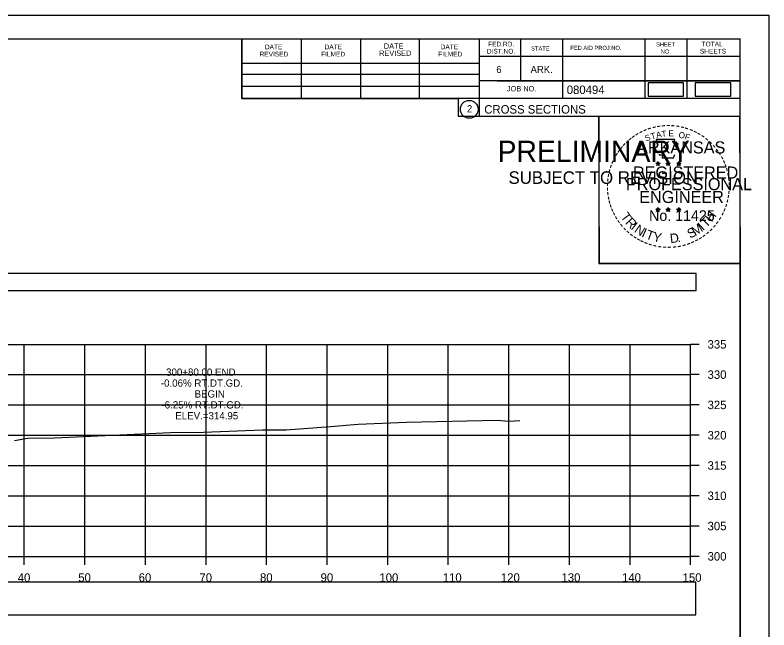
# Model space of a CAD drawing. Extents: x 1376273 to 1384221, y 378927 to 384592.
# Drawn here: x 1381396.8 to 1381521.3, y 380010.3 to 380111.8 of the extents above; entities that cross this region are included whole.
import ezdxf

# ---------------------------------------------------------------- set-up
doc = ezdxf.new("R2010")
doc.units = 0
for name, color, linetype in [('R_Axis', 7, 'Continuous'), ('R_Axis Annot', 7, 'Continuous'), ('R_Border', 7, 'Continuous'), ('R_Border PE', 7, 'Continuous'), ('R_Border Prem', 7, 'Continuous'), ('R_Drive', 7, 'Continuous'), ('R_Exist Surface', 7, 'Continuous'), ('R_Grid', 7, 'Continuous'), ('R_No Plot', 7, 'Continuous'), ('R_Xsect Elev', 7, 'Continuous')]:
    doc.layers.add(name, color=color, linetype=linetype)

msp = doc.modelspace()

# ---------------------------------------------------------------- linework, layer by layer
at = {"layer": 'R_Axis'}
for p, q in [((1381508.35, 380022.48), (1381508.35, 380057.48)), ((1381509.75, 380057.48), (1381508.35, 380057.48)), ((1381509.75, 380052.48), (1381508.35, 380052.48)), ((1381509.75, 380047.48), (1381508.35, 380047.48)), ((1381509.75, 380042.48), (1381508.35, 380042.48)), ((1381509.75, 380037.48), (1381508.35, 380037.48)), ((1381509.75, 380032.48), (1381508.35, 380032.48)), ((1381509.75, 380027.48), (1381508.35, 380027.48)), ((1381208.35, 380022.48), (1381508.35, 380022.48)), ((1381398.35, 380021.08), (1381398.35, 380022.48)), ((1381408.35, 380021.08), (1381408.35, 380022.48)), ((1381418.35, 380021.08), (1381418.35, 380022.48)), ((1381428.35, 380021.08), (1381428.35, 380022.48)), ((1381438.35, 380021.08), (1381438.35, 380022.48)), ((1381448.35, 380021.08), (1381448.35, 380022.48)), ((1381458.35, 380021.08), (1381458.35, 380022.48)), ((1381468.35, 380021.08), (1381468.35, 380022.48)), ((1381478.35, 380021.08), (1381478.35, 380022.48)), ((1381488.35, 380021.08), (1381488.35, 380022.48)), ((1381498.35, 380021.08), (1381498.35, 380022.48)), ((1381508.35, 380021.08), (1381508.35, 380022.48)), ((1381509.75, 380022.48), (1381508.35, 380022.48))]:
    msp.add_line(p, q, dxfattribs=at)
at = {"layer": 'R_Axis Annot'}
for points in [[(1381207.46, 380066.36), (1381509.26, 380066.36), (1381509.26, 380069.17), (1381207.46, 380069.17)], [(1381207.5, 380012.81), (1381509.19, 380012.81), (1381509.19, 380018.22), (1381207.5, 380018.22)]]:
    msp.add_lwpolyline(points, close=True, dxfattribs=at)
at = {"layer": 'R_Border'}
for p, q in [((1381200.35, 380107.94), (1381516.53, 380107.94)), ((1381434.27, 380098.06), (1381434.27, 380107.94)), ((1381444.13, 380098.06), (1381444.13, 380107.74)), ((1381453.89, 380098.06), (1381453.89, 380107.74)), ((1381463.57, 380098.06), (1381463.57, 380107.74)), ((1381473.43, 380107.94), (1381473.43, 380095.14)), ((1381480.27, 380107.94), (1381480.27, 380101)), ((1381487.21, 380107.94), (1381487.21, 380098.06)), ((1381500.79, 380107.94), (1381500.79, 380098.06)), ((1381507.73, 380107.94), (1381507.73, 380098.06)), ((1381516.53, 379902.48), (1381516.53, 380107.94)), ((1381516.53, 380105), (1381473.43, 380105)), ((1381516.53, 380105.02), (1381516.53, 380105.02)), ((1381434.27, 380103.92), (1381473.43, 380103.92)), ((1381434.27, 380102.06), (1381473.43, 380102.06)), ((1381434.27, 380098.06), (1381434.27, 380100.12)), ((1381434.27, 380100.12), (1381473.43, 380100.12)), ((1381516.53, 380101), (1381473.43, 380101)), ((1381476.39, 380101), (1381516.53, 380101)), ((1381516.53, 380098.06), (1381434.27, 380098.06)), ((1381473.43, 380095.14), (1381516.53, 380095.14))]:
    msp.add_line(p, q, dxfattribs=at)
msp.add_circle((1381471.81, 380096.28), 1.47, dxfattribs=at)
at = {"layer": 'R_Border PE'}
for p, q in [((1381502.61, 380087.4), (1381502.96, 380087.28)), ((1381502.61, 380087.4), (1381502.87, 380087.35)), ((1381502.61, 380087.4), (1381502.85, 380087.27)), ((1381502.96, 380087.65), (1381502.92, 380087.4)), ((1381502.96, 380087.28), (1381502.96, 380087.65)), ((1381502.96, 380087.65), (1381503.01, 380087.4)), ((1381503.31, 380087.4), (1381502.96, 380087.28)), ((1381503.31, 380087.4), (1381503.02, 380087.35)), ((1381503.31, 380087.4), (1381503.1, 380087.29)), ((1381504.28, 380087.4), (1381504.63, 380087.28)), ((1381504.28, 380087.4), (1381504.54, 380087.35)), ((1381504.28, 380087.4), (1381504.52, 380087.27)), ((1381504.63, 380087.65), (1381504.59, 380087.4)), ((1381504.63, 380087.28), (1381504.63, 380087.65)), ((1381504.63, 380087.65), (1381504.68, 380087.4)), ((1381504.98, 380087.4), (1381504.63, 380087.28)), ((1381504.98, 380087.4), (1381504.69, 380087.35)), ((1381504.98, 380087.4), (1381504.77, 380087.29)), ((1381506.05, 380087.38), (1381506.4, 380087.27)), ((1381506.05, 380087.38), (1381506.3, 380087.34)), ((1381506.05, 380087.38), (1381506.28, 380087.26)), ((1381506.4, 380087.64), (1381506.35, 380087.39)), ((1381506.4, 380087.27), (1381506.4, 380087.64)), ((1381506.4, 380087.64), (1381506.44, 380087.39)), ((1381506.74, 380087.38), (1381506.4, 380087.27)), ((1381506.74, 380087.38), (1381506.46, 380087.33)), ((1381506.74, 380087.38), (1381506.54, 380087.28)), ((1381502.75, 380086.99), (1381502.96, 380087.28)), ((1381502.75, 380086.99), (1381502.87, 380087.23)), ((1381502.75, 380086.99), (1381502.96, 380087.2)), ((1381503.17, 380086.99), (1381502.96, 380087.28)), ((1381503.17, 380086.99), (1381502.96, 380087.2)), ((1381503.17, 380086.99), (1381503.04, 380087.28)), ((1381504.42, 380086.99), (1381504.63, 380087.28)), ((1381504.42, 380086.99), (1381504.54, 380087.23)), ((1381504.42, 380086.99), (1381504.63, 380087.2)), ((1381504.84, 380086.99), (1381504.63, 380087.28)), ((1381504.84, 380086.99), (1381504.63, 380087.2)), ((1381504.84, 380086.99), (1381504.71, 380087.28)), ((1381506.18, 380086.98), (1381506.4, 380087.27)), ((1381506.18, 380086.98), (1381506.31, 380087.22)), ((1381506.18, 380086.98), (1381506.39, 380087.19)), ((1381506.61, 380086.98), (1381506.39, 380087.19)), ((1381506.61, 380086.98), (1381506.4, 380087.27)), ((1381506.61, 380086.98), (1381506.47, 380087.27)), ((1381502.96, 380080.08), (1381502.92, 380079.82)), ((1381502.96, 380079.71), (1381502.96, 380080.08)), ((1381502.96, 380080.08), (1381503.01, 380079.83)), ((1381504.63, 380080.08), (1381504.59, 380079.82)), ((1381504.63, 380079.71), (1381504.63, 380080.08)), ((1381504.63, 380080.08), (1381504.68, 380079.83)), ((1381506.39, 380080.07), (1381506.35, 380079.81)), ((1381506.39, 380079.7), (1381506.39, 380080.07)), ((1381506.39, 380080.07), (1381506.44, 380079.82)), ((1381502.61, 380079.82), (1381502.96, 380079.71)), ((1381502.61, 380079.82), (1381502.86, 380079.78)), ((1381502.61, 380079.82), (1381502.85, 380079.7)), ((1381502.74, 380079.41), (1381502.96, 380079.71)), ((1381502.74, 380079.41), (1381502.87, 380079.66)), ((1381502.74, 380079.41), (1381502.96, 380079.63)), ((1381503.3, 380079.82), (1381502.96, 380079.71)), ((1381503.17, 380079.41), (1381502.96, 380079.71)), ((1381503.17, 380079.41), (1381502.96, 380079.63)), ((1381503.3, 380079.82), (1381503.02, 380079.77)), ((1381503.17, 380079.41), (1381503.03, 380079.71)), ((1381503.3, 380079.82), (1381503.1, 380079.72)), ((1381504.28, 380079.82), (1381504.63, 380079.71)), ((1381504.28, 380079.82), (1381504.53, 380079.78)), ((1381504.28, 380079.82), (1381504.51, 380079.7)), ((1381504.41, 380079.41), (1381504.63, 380079.71)), ((1381504.41, 380079.41), (1381504.54, 380079.66)), ((1381504.41, 380079.41), (1381504.62, 380079.63)), ((1381504.84, 380079.41), (1381504.62, 380079.63)), ((1381504.97, 380079.82), (1381504.63, 380079.71)), ((1381504.84, 380079.41), (1381504.63, 380079.71)), ((1381504.97, 380079.82), (1381504.69, 380079.77)), ((1381504.84, 380079.41), (1381504.7, 380079.71)), ((1381504.97, 380079.82), (1381504.77, 380079.72)), ((1381506.04, 380079.81), (1381506.39, 380079.7)), ((1381506.04, 380079.81), (1381506.3, 380079.77)), ((1381506.04, 380079.81), (1381506.28, 380079.69)), ((1381506.18, 380079.4), (1381506.39, 380079.7)), ((1381506.18, 380079.4), (1381506.3, 380079.65)), ((1381506.18, 380079.4), (1381506.39, 380079.62)), ((1381506.74, 380079.81), (1381506.39, 380079.7)), ((1381506.61, 380079.4), (1381506.39, 380079.7)), ((1381506.61, 380079.4), (1381506.39, 380079.62)), ((1381506.74, 380079.81), (1381506.45, 380079.76)), ((1381506.61, 380079.4), (1381506.47, 380079.7)), ((1381506.74, 380079.81), (1381506.54, 380079.71))]:
    msp.add_line(p, q, dxfattribs=at)
for points in [[(1381502.65, 380091.27), (1381502.92, 380090.45)], [(1381506.16, 380090.35), (1381506.31, 380090.64), (1381505.62, 380090.61), (1381505.77, 380091.27), (1381502.65, 380091.27)], [(1381503.15, 380088.85), (1381503.15, 380088.76), (1381503.71, 380088.74), (1381503.65, 380088.27), (1381505.52, 380088.27), (1381505.73, 380088.81)], [(1381502.96, 380087.65), (1381503.17, 380086.99), (1381502.61, 380087.4), (1381503.31, 380087.4), (1381502.75, 380086.99), (1381502.96, 380087.65)], [(1381504.63, 380087.65), (1381504.84, 380086.99), (1381504.28, 380087.4), (1381504.98, 380087.4), (1381504.42, 380086.99), (1381504.63, 380087.65)], [(1381506.4, 380087.64), (1381506.61, 380086.98), (1381506.05, 380087.38), (1381506.74, 380087.38), (1381506.18, 380086.98), (1381506.4, 380087.64)], [(1381502.96, 380080.08), (1381503.17, 380079.41), (1381502.61, 380079.82), (1381503.3, 380079.82), (1381502.74, 380079.41), (1381502.96, 380080.08)], [(1381504.63, 380080.08), (1381504.84, 380079.41), (1381504.28, 380079.82), (1381504.97, 380079.82), (1381504.41, 380079.41), (1381504.63, 380080.08)], [(1381506.39, 380080.07), (1381506.61, 380079.4), (1381506.04, 380079.81), (1381506.74, 380079.81), (1381506.18, 380079.4), (1381506.39, 380080.07)]]:
    msp.add_lwpolyline(points, dxfattribs=at)
for centre, radius in [((1381502.96, 380087.28), 0.172), ((1381502.96, 380087.28), 0.145), ((1381502.96, 380087.28), 0.116), ((1381502.96, 380087.28), 0.0991), ((1381502.96, 380087.28), 0.0747), ((1381502.96, 380087.28), 0.0495), ((1381504.63, 380087.28), 0.172), ((1381504.63, 380087.28), 0.145), ((1381504.63, 380087.28), 0.116), ((1381504.63, 380087.28), 0.0991), ((1381504.63, 380087.28), 0.0747), ((1381504.63, 380087.28), 0.0495), ((1381506.39, 380087.27), 0.172), ((1381506.39, 380087.27), 0.145), ((1381506.39, 380087.27), 0.116), ((1381506.39, 380087.27), 0.0991), ((1381506.39, 380087.27), 0.0747), ((1381502.96, 380087.28), 0.0296), ((1381504.63, 380087.28), 0.0296), ((1381506.39, 380087.27), 0.0495), ((1381506.39, 380087.27), 0.0296), ((1381502.96, 380079.71), 0.172), ((1381504.63, 380079.71), 0.172), ((1381506.39, 380079.7), 0.172), ((1381502.96, 380079.71), 0.145), ((1381502.96, 380079.71), 0.116), ((1381502.96, 380079.71), 0.0991), ((1381502.96, 380079.71), 0.0747), ((1381502.96, 380079.71), 0.0495), ((1381502.96, 380079.71), 0.0296), ((1381504.63, 380079.71), 0.145), ((1381504.63, 380079.71), 0.116), ((1381504.63, 380079.71), 0.0991), ((1381504.63, 380079.71), 0.0747), ((1381504.63, 380079.71), 0.0495), ((1381504.63, 380079.71), 0.0296), ((1381506.39, 380079.7), 0.145), ((1381506.39, 380079.7), 0.116), ((1381506.39, 380079.7), 0.0991), ((1381506.39, 380079.7), 0.0747), ((1381506.39, 380079.7), 0.0495), ((1381506.39, 380079.7), 0.0296)]:
    msp.add_circle(centre, radius, dxfattribs=at)
at = {"layer": 'R_Drive'}
for points in [[(1381501.34, 380098.47), (1381507.18, 380098.47), (1381507.18, 380100.66), (1381501.34, 380100.66)], [(1381509.13, 380098.44), (1381514.97, 380098.44), (1381514.97, 380100.63), (1381509.13, 380100.63)]]:
    msp.add_lwpolyline(points, close=True, dxfattribs=at)
at = {"layer": 'R_Exist Surface'}
msp.add_lwpolyline([(1381396.72, 380041.61), (1381398.9, 380042.01), (1381403.31, 380042.07), (1381422.48, 380042.91), (1381427.91, 380042.97), (1381437.69, 380043.38), (1381441.56, 380043.39), (1381448.91, 380043.94), (1381453.47, 380044.28), (1381461.46, 380044.64), (1381476.41, 380044.98), (1381478.38, 380044.81), (1381480.13, 380044.88)], dxfattribs=at)
at = {"layer": 'R_Grid'}
for p, q in [((1381208.35, 380057.48), (1381508.35, 380057.48)), ((1381398.35, 380022.48), (1381398.35, 380057.48)), ((1381408.35, 380022.48), (1381408.35, 380057.48)), ((1381418.35, 380022.48), (1381418.35, 380057.48)), ((1381428.35, 380022.48), (1381428.35, 380057.48)), ((1381438.35, 380022.48), (1381438.35, 380057.48)), ((1381448.35, 380022.48), (1381448.35, 380057.48)), ((1381458.35, 380022.48), (1381458.35, 380057.48)), ((1381468.35, 380022.48), (1381468.35, 380057.48)), ((1381478.35, 380022.48), (1381478.35, 380057.48)), ((1381488.35, 380022.48), (1381488.35, 380057.48)), ((1381498.35, 380022.48), (1381498.35, 380057.48)), ((1381508.35, 380022.48), (1381508.35, 380057.48)), ((1381208.35, 380052.48), (1381508.35, 380052.48)), ((1381208.35, 380047.48), (1381508.35, 380047.48)), ((1381208.35, 380042.48), (1381508.35, 380042.48)), ((1381208.35, 380037.48), (1381508.35, 380037.48)), ((1381208.35, 380032.48), (1381508.35, 380032.48)), ((1381208.35, 380027.48), (1381508.35, 380027.48)), ((1381208.35, 380022.48), (1381508.35, 380022.48))]:
    msp.add_line(p, q, dxfattribs=at)
at = {"layer": 'R_No Plot'}
for p, q in [((1381187.95, 380111.83), (1381521.28, 380111.83)), ((1381492.56, 380072.68), (1381492.56, 380072.68))]:
    msp.add_line(p, q, dxfattribs=at)
for points in [[(1381187.94, 380111.83), (1381521.28, 380111.83), (1381521.28, 379898.5), (1381187.94, 379898.5)], [(1381434.27, 380107.94), (1381434.27, 380098.06), (1381470, 380098.06), (1381470, 380095.14), (1381493.2, 380095.14), (1381493.2, 380070.81), (1381516.53, 380070.81), (1381516.53, 379902.48), (1381200.35, 379902.48), (1381200.35, 380107.94)], [(1381493.2, 380095.14), (1381516.41, 380095.14), (1381516.53, 380070.81), (1381493.32, 380070.81)]]:
    msp.add_lwpolyline(points, close=True, dxfattribs=at)

# ---------------------------------------------------------------- texts
at = {"layer": 'R_Axis Annot'}
for s, p in [('335', (1381511.15, 380056.78)), ('330', (1381511.15, 380051.78)), ('325', (1381511.15, 380046.78)), ('320', (1381511.15, 380041.78)), ('315', (1381511.15, 380036.78)), ('310', (1381511.15, 380031.78)), ('305', (1381511.15, 380026.78)), ('300', (1381511.15, 380021.78)), ('40', (1381397.26, 380018.28)), ('50', (1381407.26, 380018.28)), ('60', (1381417.23, 380018.28)), ('70', (1381427.26, 380018.28)), ('80', (1381437.26, 380018.28)), ('90', (1381447.26, 380018.28)), ('100', (1381456.97, 380018.28)), ('110', (1381467.43, 380018.28)), ('120', (1381477.03, 380018.28)), ('130', (1381487.03, 380018.28)), ('140', (1381497.03, 380018.28)), ('150', (1381507.03, 380018.28))]:
    msp.add_text(s, height=1.4, dxfattribs=at).set_placement(p)
at = {"layer": 'R_Border'}
for s, height, p in [('FED.RD.', 0.782, (1381474.91, 380106.66)), ('SHEET', 0.684, (1381502.65, 380106.66)), ('TOTAL', 0.782, (1381510.17, 380106.66)), ('DATE', 0.782, (1381438.07, 380106.18)), ('DATE', 0.782, (1381447.93, 380106.18)), ('DATE', 0.879, (1381457.71, 380106.28)), ('DATE', 0.782, (1381467.09, 380106.18)), ('DIST.NO.', 0.782, (1381474.71, 380105.48)), ('STATE', 0.684, (1381482.03, 380105.98)), ('FED.AID PROJ.NO.', 0.684, (1381488.49, 380106.08)), ('NO.', 0.684, (1381503.43, 380105.48)), ('SHEETS', 0.782, (1381509.89, 380105.48)), ('REVISED', 0.782, (1381437.19, 380105)), ('FILMED', 0.782, (1381447.35, 380105)), ('REVISED', 0.879, (1381456.93, 380105.1)), ('FILMED', 0.782, (1381466.69, 380105)), ('6', 1.17, (1381476.27, 380102.26)), ('ARK.', 1.172, (1381481.93, 380102.26)), ('JOB NO.', 0.879, (1381478.03, 380099.24)), ('080494', 1.4, (1381487.9, 380098.8)), ('2', 1.17, (1381471.43, 380095.79)), ('CROSS SECTIONS', 1.4, (1381474.29, 380095.57))]:
    msp.add_text(s, height=height, rotation=360, dxfattribs=at).set_placement(p)
at = {"layer": 'R_Border PE'}
for s, height, rotation, p in [('-', 1.6, 10.2193, (1381502.83, 380092.8)), ('-', 1.6, 5.8968, (1381503.56, 380092.91)), ('-', 1.6, 0.1862, (1381504.33, 380092.99)), ('-', 1.6, 357.743, (1381505.05, 380092.97)), ('-', 1.6, 352.1617, (1381505.8, 380092.92)), ('-', 1.6, 34.0636, (1381499.54, 380091.44)), ('-', 1.6, 28.7918, (1381500.13, 380091.81)), ('-', 1.6, 24.3072, (1381500.77, 380092.13)), ('-', 1.6, 19.1761, (1381501.4, 380092.4)), ('T', 1, 16.4036, (1381501.92, 380091.28)), ('-', 1.6, 13.6301, (1381502.15, 380092.64)), ('A', 1, 11.2132, (1381502.75, 380091.53)), ('T', 1, 6.0228, (1381503.6, 380091.7)), ('E', 1, 0.8323, (1381504.7, 380091.81)), ('O', 1, 350.4515, (1381506.31, 380091.6)), ('-', 1.6, 347.2049, (1381506.52, 380092.8)), ('-', 1.6, 342.3362, (1381507.15, 380092.65)), ('-', 1.6, 337.8551, (1381507.89, 380092.42)), ('-', 1.6, 334.1211, (1381508.52, 380092.15)), ('-', 1.6, 329.6409, (1381509.1, 380091.87)), ('-', 1.6, 42.9622, (1381498.05, 380090.25)), ('-', 1.6, 38.9507, (1381498.48, 380090.67)), ('-', 1.6, 36.2317, (1381498.96, 380091.05)), ('S', 1, 21.594, (1381501.01, 380090.95)), ('F', 1, 340.0707, (1381507.26, 380091.37)), ('-', 1.6, 325.8627, (1381509.74, 380091.51)), ('-', 1.6, 320.5297, (1381510.35, 380091.08)), ('-', 1.6, 50.6142, (1381497.2, 380089.29)), ('-', 1.6, 48.423, (1381497.6, 380089.78)), ('ARKANSAS', 2, 360, (1381499.51, 380088.99)), ('-', 1.6, 315.5786, (1381510.95, 380090.6)), ('-', 1.6, 309.8797, (1381511.52, 380090.05)), ('-', 1.6, 58.0706, (1381496.46, 380088.2)), ('-', 1.6, 54.2325, (1381496.79, 380088.72)), ('-', 1.6, 306.6522, (1381512.04, 380089.44)), ('-', 1.4, 303.6753, (1381512.53, 380088.88)), ('-', 1.6, 67.7743, (1381495.89, 380086.97)), ('-', 1.6, 62.8713, (1381496.15, 380087.58)), ('-', 1.6, 299.6684, (1381512.85, 380088.27)), ('-', 1.6, 294.6628, (1381513.17, 380087.66)), ('-', 1.6, 75.461, (1381495.47, 380085.63)), ('-', 1.6, 72.3945, (1381495.67, 380086.34)), ('REGISTERED', 2, 360, (1381498.83, 380084.84)), ('DWB', 0.01, 360, (1381502.95, 380087.28)), ('DWB', 0.01, 360, (1381504.62, 380087.28)), ('DWB', 0.01, 360, (1381506.38, 380087.27)), ('-', 1.6, 290.5728, (1381513.43, 380087.08)), ('-', 1.6, 285.1233, (1381513.66, 380086.5)), ('-', 1.6, 85.1863, (1381495.26, 380084.22)), ('-', 1.6, 81.2013, (1381495.34, 380084.91)), ('PROFESSIONAL', 2, 360, (1381497.68, 380082.93)), ('-', 1.6, 280.5493, (1381513.86, 380085.76)), ('-', 1.6, 276.5962, (1381514.02, 380084.99)), ('-', 1.6, 89.0622, (1381495.24, 380083.52)), ('-', 1.6, 274.3301, (1381514.08, 380084.27)), ('-', 1.6, 94.1959, (1381495.27, 380082.8)), ('-', 1.6, 98.9479, (1381495.35, 380082.13)), ('ENGINEER', 2, 360, (1381499.87, 380080.81)), ('-', 1.6, 263.5172, (1381514.1, 380082.97)), ('-', 1.6, 269.9407, (1381514.12, 380083.64)), ('-', 1.6, 101.7149, (1381495.48, 380081.4)), ('-', 1.6, 105.4578, (1381495.64, 380080.8)), ('-', 1.6, 255.7626, (1381513.92, 380081.64)), ('-', 1.6, 260.9953, (1381514.03, 380082.32)), ('-', 1.6, 109.0874, (1381495.86, 380080.17)), ('-', 1.6, 114.0643, (1381496.11, 380079.58)), ('-', 1.6, 247.8887, (1381513.51, 380080.24)), ('-', 1.6, 252.8681, (1381513.74, 380080.92)), ('-', 1.6, 115.7289, (1381496.42, 380078.96)), ('-', 1.6, 120.4471, (1381496.77, 380078.37)), ('T', 1.54, 306.0406, (1381496.72, 380078.55)), ('No. 11425', 1.757, 360, (1381501.49, 380077.86)), ('DWB', 0.01, 360, (1381502.94, 380079.71)), ('DWB', 0.01, 360, (1381504.61, 380079.71)), ('DWB', 0.01, 360, (1381506.38, 380079.7)), ('H', 1.54, 54.6088, (1381511.84, 380077.58)), ('-', 1.6, 244.6197, (1381513.25, 380079.62)), ('-', 1.6, 125.8934, (1381497.18, 380077.81)), ('-', 1.6, 130.7181, (1381497.64, 380077.26)), ('R', 1.54, 314.005, (1381497.48, 380077.5)), ('I', 1.54, 321.9694, (1381498.38, 380076.57)), ('M', 1.54, 32.6563, (1381509.1, 380075.32)), ('I', 1.54, 42.1136, (1381510.39, 380076.16)), ('T', 1.54, 46.6444, (1381510.95, 380076.64)), ('-', 1.6, 233.8452, (1381512.46, 380078.21)), ('-', 1.6, 239.0712, (1381512.86, 380078.86)), ('-', 1.6, 134.2238, (1381498.16, 380076.71)), ('-', 1.6, 138.9338, (1381498.68, 380076.25)), ('N', 1.54, 326.5002, (1381498.95, 380076.1)), ('I', 1.54, 335.3603, (1381500.15, 380075.31)), ('T', 1.54, 339.8912, (1381500.82, 380074.98)), ('S', 1.54, 26.9312, (1381508.26, 380074.91)), ('-', 1.6, 225.7653, (1381511.55, 380077.08)), ('-', 1.6, 231.2538, (1381512.03, 380077.64)), ('-', 1.6, 144.6463, (1381499.24, 380075.84)), ('-', 1.6, 148.0898, (1381499.8, 380075.47)), ('-', 1.6, 151.5704, (1381500.38, 380075.15)), ('Y', 1.54, 347.8556, (1381502.03, 380074.54)), ('D', 1.54, 6.3969, (1381505.02, 380074.18)), ('-', 1.6, 212.2491, (1381509.94, 380075.71)), ('-', 1.6, 215.7363, (1381510.48, 380076.1)), ('-', 1.6, 221.0851, (1381511.02, 380076.57)), ('-', 1.6, 154.6002, (1381500.9, 380074.9)), ('-', 1.6, 158.5612, (1381501.52, 380074.65)), ('-', 1.6, 162.7983, (1381502.21, 380074.43)), ('-', 1.6, 167.5555, (1381502.93, 380074.27)), ('-', 1.6, 173.1155, (1381503.7, 380074.16)), ('-', 1.6, 185.8167, (1381506, 380074.2)), ('-', 1.6, 191.2858, (1381506.73, 380074.33)), ('.', 1.54, 13.7642, (1381506.21, 380074.31)), ('-', 1.6, 195.4743, (1381507.46, 380074.53)), ('-', 1.6, 200.7184, (1381508.14, 380074.77)), ('-', 1.6, 204.2516, (1381508.76, 380075.05)), ('-', 1.6, 207.3568, (1381509.38, 380075.37)), ('-', 1.6, 176.5183, (1381504.45, 380074.11)), ('-', 1.6, 181.5918, (1381505.19, 380074.13))]:
    msp.add_text(s, height=height, rotation=rotation, dxfattribs=at).set_placement(p)
at = {"layer": 'R_Border Prem'}
for s, height, p in [('PRELIMINARY', 3.5, (1381476.48, 380087.6)), ('DWB', 0.01, (1381477.22, 380089.45)), ('SUBJECT TO REVISION', 2.0751, (1381478.29, 380083.97))]:
    msp.add_text(s, height=height, rotation=360, dxfattribs=at).set_placement(p)
at = {"layer": 'R_Xsect Elev'}
for s, p in [('300+80.00 END', (1381421.76, 380052.29)), ('-0.06% RT.DT.GD.', (1381420.89, 380050.49)), ('BEGIN', (1381426.46, 380048.69)), ('-6.25% RT.DT.GD.', (1381420.99, 380046.89)), ('ELEV.=314.95', (1381423.27, 380045.09))]:
    msp.add_text(s, height=1.2, rotation=360, dxfattribs=at).set_placement(p)

doc.saveas('drawing.dxf')
